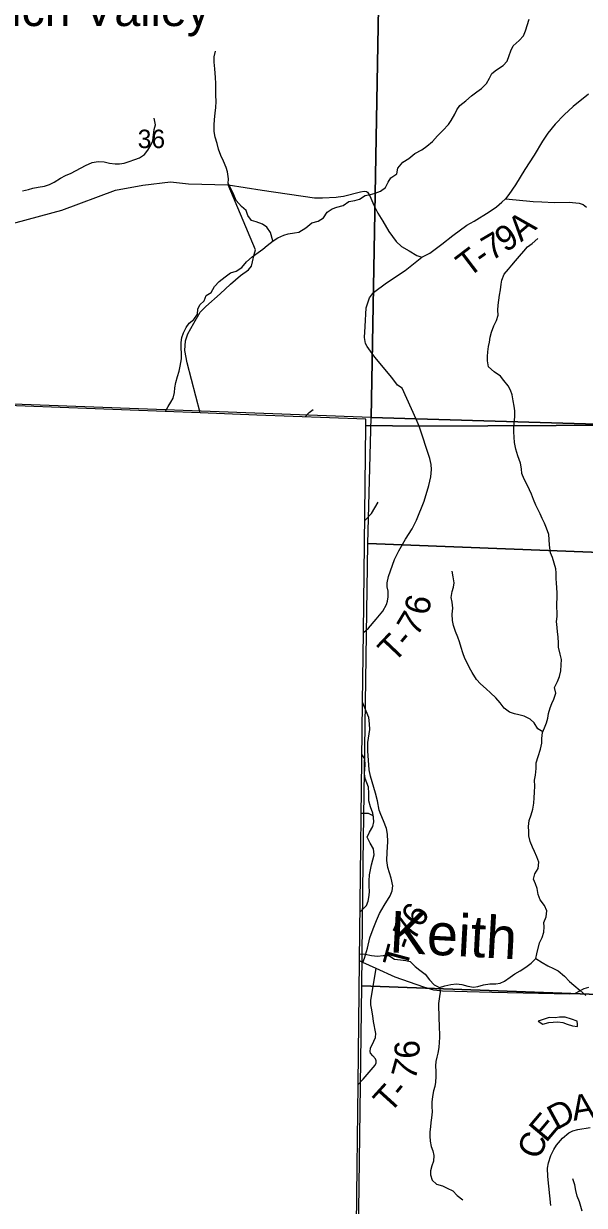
# Model space of a CAD drawing. Extents: x 2043100 to 2470832, y 443715 to 810583.
# Drawn here: x 2221567 to 2228291, y 597890 to 612057 of the extents above; entities that cross this region are included whole.
import ezdxf

# ---------------------------------------------------------------- set-up
doc = ezdxf.new("R2010")
doc.units = 0
for name, color, linetype in [('GM_X_Adjacent_County', 7, 'Continuous'), ('GM_X_County', 7, 'Continuous'), ('GM_X_County_Road', 7, 'Continuous'), ('GM_X_Minor_Lake', 7, 'Continuous'), ('GM_X_Minor_River', 7, 'Continuous'), ('GM_X_Minor_River_Text', 7, 'Continuous'), ('GM_X_Section', 7, 'Continuous'), ('GM_X_Section_Text', 7, 'Continuous'), ('GM_X_Township', 7, 'Continuous'), ('GM_X_Township_Road', 7, 'Continuous'), ('GM_X_Township_Road_Text', 7, 'Continuous'), ('GM_X_Township_ROW', 7, 'Continuous'), ('GM_X_Unincorporated_Text', 7, 'Continuous')]:
    doc.layers.add(name, color=color, linetype=linetype)

msp = doc.modelspace()

# ---------------------------------------------------------------- linework, layer by layer
at = {"layer": 'GM_X_Adjacent_County'}
msp.add_lwpolyline([(2216579, 579558), (2223508, 579310), (2225428, 579242), (2225441, 581717), (2225483, 589245), (2225499, 592053), (2225505, 593158), (2225533, 595537), (2225566, 598356), (2225578, 599340), (2225595, 600821), (2225631, 603924), (2225641, 604757), (2225670, 607239), (2225671, 607315), (2224363, 607365), (2223684, 607391), (2220321, 607518)], dxfattribs=at)
at = {"layer": 'GM_X_County'}
msp.add_lwpolyline([(2225533, 595537), (2225566, 598356), (2225578, 599340), (2225595, 600821), (2225631, 603924), (2225641, 604757), (2225670, 607239), (2225671, 607315), (2224363, 607365), (2223684, 607391), (2220321, 607518)], dxfattribs=at)
at = {"layer": 'GM_X_County_Road'}
msp.add_lwpolyline([(2228340, 600502), (2228284, 600486), (2228226, 600455), (2228179, 600430), (2228115, 600420), (2227181, 600442), (2226590, 600458), (2226487, 600469), (2226365, 600504), (2226022, 600627), (2225793, 600729), (2225636, 600801), (2225595, 600821)], dxfattribs=at)
at = {"layer": 'GM_X_Minor_Lake'}
for points in [[(2228208, 600061), (2228206, 600099), (2228136, 600121), (2228060, 600144), (2227994, 600146), (2227940, 600139), (2227870, 600141), (2227737, 600096)], [(2227737, 600096), (2227795, 600060), (2227865, 600080), (2227917, 600085), (2227973, 600089), (2228031, 600082), (2228085, 600060), (2228147, 600041), (2228209, 600035), (2228208, 600061)]]:
    msp.add_lwpolyline(points, dxfattribs=at)
at = {"layer": 'GM_X_Minor_River'}
for points in [[(2223269, 607409), (2223302, 607467), (2223334, 607517), (2223361, 607567), (2223375, 607636), (2223382, 607692), (2223392, 607756), (2223411, 607828), (2223432, 607892), (2223444, 607952), (2223459, 608037), (2223461, 608105), (2223456, 608167), (2223455, 608233), (2223465, 608295), (2223482, 608349), (2223516, 608416), (2223553, 608466), (2223607, 608508), (2223650, 608575), (2223656, 608633), (2223679, 608687), (2223733, 608732), (2223756, 608796), (2223814, 608834), (2223857, 608907), (2223913, 608967), (2223982, 609022), (2224046, 609071), (2224115, 609091), (2224185, 609134), (2224240, 609200), (2224308, 609261), (2224381, 609312), (2224435, 609354), (2224488, 609399), (2224560, 609455), (2224617, 609488), (2224689, 609521), (2224741, 609535), (2224815, 609548), (2224869, 609558), (2224950, 609607), (2225022, 609668), (2225099, 609690), (2225163, 609729), (2225206, 609797), (2225266, 609836), (2225322, 609858), (2225399, 609875), (2225465, 609926), (2225537, 609938), (2225593, 609953), (2225662, 609996), (2225728, 610010), (2225784, 610023), (2225846, 610047), (2225907, 610094), (2225939, 610158), (2225970, 610210), (2226044, 610255), (2226055, 610323), (2226114, 610398), (2226186, 610441), (2226257, 610499), (2226343, 610544), (2226400, 610587), (2226470, 610643), (2226529, 610712), (2226595, 610774), (2226662, 610847), (2226695, 610897), (2226739, 610972), (2226762, 611022), (2226798, 611074), (2226869, 611131), (2226939, 611190), (2227002, 611240), (2227058, 611279), (2227119, 611340), (2227153, 611402), (2227182, 611460), (2227238, 611503), (2227319, 611555), (2227365, 611608), (2227390, 611674), (2227408, 611732), (2227439, 611789), (2227508, 611853), (2227560, 611910), (2227587, 611972), (2227630, 612109)], [(2224556, 609452), (2224529, 609553), (2224482, 609615), (2224432, 609651), (2224354, 609682), (2224300, 609697), (2224257, 609755), (2224235, 609815), (2224180, 609863), (2224116, 609936), (2224089, 610006), (2224057, 610074), (2224020, 610141), (2224024, 610198), (2224013, 610282), (2223994, 610333), (2223962, 610409), (2223931, 610477), (2223905, 610553), (2223888, 610619), (2223863, 610697), (2223851, 610765), (2223852, 610839), (2223857, 610909), (2223863, 610985), (2223870, 611053), (2223876, 611123), (2223873, 611201), (2223870, 611263), (2223870, 611341), (2223869, 611413), (2223865, 611463), (2223858, 611517), (2223853, 611597), (2223853, 611659), (2223866, 611726)], [(2221553, 610052), (2221625, 610067), (2221678, 610083), (2221742, 610096), (2221818, 610108), (2221876, 610129), (2221932, 610155), (2222009, 610204), (2222067, 610235), (2222136, 610265), (2222188, 610292), (2222256, 610328), (2222308, 610357), (2222387, 610392), (2222459, 610406), (2222531, 610401), (2222597, 610385), (2222663, 610378), (2222717, 610378), (2222771, 610385), (2222833, 610405), (2222902, 610430), (2222958, 610450), (2223016, 610489), (2223057, 610541), (2223091, 610598), (2223116, 610650), (2223124, 610724), (2223133, 610786), (2223149, 610845), (2223132, 610924)], [(2227458, 607413), (2227449, 607469), (2227439, 607533), (2227426, 607605), (2227406, 607661), (2227377, 607714), (2227327, 607780), (2227284, 607832), (2227208, 607881), (2227143, 607941), (2227129, 608013), (2227128, 608065), (2227134, 608123), (2227143, 608187), (2227153, 608239), (2227162, 608299), (2227176, 608357), (2227207, 608436), (2227236, 608498), (2227256, 608562), (2227255, 608622), (2227257, 608682), (2227272, 608802), (2227285, 608865), (2227294, 608933), (2227302, 608983), (2227329, 609053), (2227381, 609112), (2227422, 609162), (2227464, 609215), (2227513, 609271), (2227567, 609328), (2227610, 609382), (2227666, 609422), (2227733, 609481)], [(2224941, 607345), (2224991, 607395), (2225038, 607432)], [(2227709, 600848), (2227723, 600906), (2227754, 601035), (2227787, 601101), (2227805, 601165), (2227810, 601227), (2227806, 601279), (2227831, 601347), (2227840, 601420), (2227814, 601483), (2227763, 601551), (2227737, 601617), (2227724, 601689), (2227704, 601745), (2227681, 601800), (2227699, 601865), (2227738, 601927), (2227745, 602003), (2227721, 602067), (2227692, 602131), (2227668, 602185), (2227641, 602250), (2227627, 602318), (2227624, 602372), (2227620, 602430), (2227631, 602503), (2227652, 602571), (2227672, 602639), (2227687, 602711), (2227690, 602777), (2227694, 602843), (2227699, 602917), (2227695, 602987), (2227706, 603046), (2227713, 603128), (2227715, 603196), (2227738, 603270), (2227767, 603360), (2227781, 603431), (2227782, 603487), (2227791, 603557), (2227811, 603613), (2227836, 603675), (2227852, 603731), (2227859, 603786), (2227879, 603856), (2227902, 603906), (2227924, 603958), (2227947, 604030), (2227931, 604100), (2227970, 604169), (2227993, 604229), (2228007, 604299), (2228014, 604371), (2228016, 604433), (2228001, 604499), (2227980, 604581), (2227982, 604631), (2227977, 604707), (2227967, 604767), (2227966, 604817), (2227958, 604889), (2227965, 604951), (2227965, 605005), (2227962, 605055), (2227962, 605107), (2227963, 605173), (2227963, 605230), (2227960, 605296), (2227956, 605348), (2227953, 605404), (2227954, 605472), (2227950, 605522), (2227927, 605590), (2227909, 605655), (2227886, 605713), (2227872, 605803), (2227869, 605873), (2227864, 605933), (2227836, 606007), (2227811, 606067), (2227787, 606125), (2227760, 606181), (2227711, 606284), (2227683, 606352), (2227658, 606414), (2227632, 606468), (2227605, 606529), (2227571, 606597), (2227542, 606663), (2227536, 606719), (2227525, 606789), (2227494, 606875), (2227468, 606955), (2227455, 607035), (2227450, 607099), (2227444, 607163), (2227445, 607217), (2227449, 607267), (2227456, 607343), (2227458, 607413)], [(2225661, 606104), (2225738, 606183), (2225777, 606253), (2225817, 606320)], [(2227795, 603568), (2227735, 603604), (2227691, 603674), (2227640, 603718), (2227568, 603753), (2227504, 603772), (2227454, 603782), (2227392, 603803), (2227329, 603851), (2227283, 603915), (2227228, 603976), (2227166, 604036), (2227113, 604081), (2227045, 604143), (2226996, 604194), (2226944, 604276), (2226915, 604334), (2226885, 604392), (2226858, 604447), (2226834, 604513), (2226815, 604577), (2226795, 604645), (2226774, 604701), (2226744, 604771), (2226721, 604842), (2226710, 604900), (2226704, 604978), (2226713, 605049), (2226704, 605123), (2226692, 605178), (2226705, 605249), (2226723, 605301), (2226730, 605353), (2226716, 605425), (2226707, 605491)], [(2225606, 601413), (2225679, 601483), (2225697, 601535), (2225712, 601603), (2225714, 601657), (2225711, 601713), (2225709, 601781), (2225714, 601853), (2225726, 601914), (2225739, 601974), (2225756, 602032), (2225772, 602090), (2225761, 602164), (2225723, 602232), (2225686, 602302), (2225714, 602364), (2225755, 602432), (2225766, 602486), (2225764, 602538), (2225754, 602590), (2225727, 602666), (2225708, 602738), (2225707, 602830), (2225703, 602904), (2225662, 603008), (2225653, 603062), (2225659, 603120), (2225664, 603170), (2225660, 603242), (2225628, 603291)], [(2225762, 602550), (2225752, 602562), (2225702, 602588), (2225620, 602588)], [(2225600, 600907), (2225663, 600902), (2225739, 600885), (2225809, 600876), (2225879, 600886), (2225946, 600887), (2226015, 600843), (2226087, 600834), (2226151, 600826), (2226203, 600813), (2226261, 600755), (2226318, 600708), (2226382, 600660), (2226433, 600593), (2226489, 600533), (2226553, 600502), (2226619, 600522), (2226691, 600539), (2226759, 600544), (2226821, 600536), (2226893, 600519), (2226961, 600505), (2227015, 600514), (2227081, 600532), (2227157, 600545), (2227229, 600546), (2227280, 600554), (2227332, 600579), (2227400, 600627), (2227459, 600666), (2227521, 600702), (2227588, 600745), (2227654, 600793), (2227709, 600848), (2227784, 600803), (2227852, 600763), (2227922, 600728), (2227975, 600702), (2228051, 600637), (2228112, 600575), (2228166, 600528), (2228240, 600464), (2228307, 600405)], [(2226558, 600503), (2226560, 600444), (2226552, 600394), (2226541, 600311), (2226542, 600253), (2226544, 600185), (2226547, 600115), (2226551, 600061), (2226553, 599901), (2226549, 599847), (2226544, 599783), (2226534, 599715), (2226523, 599665), (2226509, 599613), (2226504, 599563), (2226510, 599493), (2226511, 599435), (2226507, 599368), (2226498, 599314), (2226480, 599264), (2226469, 599196), (2226462, 599128), (2226462, 599076), (2226465, 599010), (2226457, 598938), (2226448, 598884), (2226444, 598832), (2226439, 598771), (2226439, 598719), (2226440, 598659), (2226454, 598597), (2226473, 598544), (2226485, 598488), (2226480, 598418), (2226462, 598365), (2226445, 598305), (2226447, 598255), (2226464, 598191), (2226516, 598144), (2226590, 598122), (2226645, 598097), (2226713, 598063), (2226765, 598006), (2226832, 597954)], [(2228266, 597819), (2228233, 597930), (2228206, 598000), (2228188, 598066), (2228175, 598134), (2228154, 598208)]]:
    msp.add_lwpolyline(points, dxfattribs=at)
at = {"layer": 'GM_X_Section'}
for points in [[(2225830, 612699), (2225736, 607335), (2220366, 607536), (2220453, 612855)], [(2225830, 612699), (2231076, 612589), (2231008, 607180), (2225736, 607335)], [(2225736, 607335), (2231008, 607180), (2231160, 607170), (2231162, 605611), (2225695, 605826)], [(2225695, 605826), (2231162, 605611), (2231183, 600317), (2225623, 600520), (2225639, 602008)], [(2225623, 600520), (2231183, 600317), (2231206, 594994), (2225557, 595184), (2225571, 596632)]]:
    msp.add_lwpolyline(points, close=True, dxfattribs=at)
at = {"layer": 'GM_X_Township'}
for points in [[(2234172, 633589), (2234072, 630720), (2233908, 623014), (2233904, 622791), (2233897, 622286), (2233890, 621837), (2233884, 621427), (2233883, 621311), (2233878, 620982), (2233874, 620743), (2233758, 612789), (2233675, 607106), (2232181, 607138), (2228778, 607245), (2226312, 607231), (2225670, 607239), (2225671, 607315), (2224363, 607365), (2223684, 607391), (2220321, 607518)], [(2225533, 595537), (2225566, 598356), (2225578, 599340), (2225595, 600821), (2225631, 603924), (2225641, 604757), (2225670, 607239), (2226312, 607231), (2228778, 607245), (2232181, 607138), (2233675, 607106), (2234401, 607082), (2239722, 606910)]]:
    msp.add_lwpolyline(points, dxfattribs=at)
at = {"layer": 'GM_X_Township_Road'}
for points in [[(2228340, 611211), (2228158, 611065), (2228047, 610962), (2227941, 610853), (2227854, 610744), (2227790, 610649), (2227688, 610482), (2227578, 610307), (2227464, 610126), (2227386, 610010), (2227345, 609957), (2227475, 609943), (2227677, 609923), (2227783, 609919), (2227927, 609914), (2228109, 609915), (2228229, 609906), (2228277, 609889), (2228315, 609855)], [(2226580, 609415), (2226715, 609518), (2226881, 609642), (2226968, 609689), (2227151, 609801), (2227236, 609860), (2227303, 609917), (2227345, 609957)], [(2226274, 607316), (2226107, 607688), (2226052, 607721), (2225983, 607814), (2225780, 608059), (2225725, 608130), (2225686, 608186), (2225668, 608223), (2225655, 608295), (2225661, 608425), (2225675, 608651), (2225715, 608769), (2225764, 608833), (2225919, 608951), (2226142, 609096), (2226344, 609256)], [(2225641, 604757), (2225701, 604808), (2225794, 604917), (2225876, 605014), (2225917, 605092), (2225931, 605132), (2225940, 605186), (2225937, 605252), (2225927, 605306), (2225926, 605354), (2225943, 605430), (2226014, 605634), (2226065, 605735), (2226147, 605876), (2226228, 606000), (2226280, 606103), (2226369, 606330), (2226427, 606518), (2226448, 606624), (2226458, 606710), (2226454, 606772), (2226437, 606845), (2226312, 607231), (2226274, 607316)], [(2225636, 600801), (2225655, 600854), (2225690, 600974), (2225718, 601096), (2225757, 601203), (2225799, 601305), (2225834, 601389), (2225889, 601486), (2225962, 601601), (2225985, 601659), (2225994, 601719), (2225973, 601814), (2225935, 601942), (2225922, 602025), (2225925, 602123), (2225933, 602249), (2225930, 602341), (2225917, 602409), (2225884, 602498), (2225851, 602574), (2225831, 602629), (2225811, 602739), (2225786, 602832), (2225726, 603035), (2225711, 603111), (2225703, 603225), (2225694, 603334), (2225693, 603378), (2225696, 603440), (2225720, 603596), (2225716, 603664), (2225705, 603740), (2225674, 603815), (2225631, 603924)], [(2225578, 599340), (2225640, 599402), (2225783, 599572), (2225793, 599598), (2225793, 599622), (2225786, 599646), (2225754, 599683), (2225726, 599715), (2225721, 599735), (2225725, 599773), (2225768, 599857), (2225787, 599903), (2225791, 599951), (2225763, 600095), (2225756, 600160), (2225737, 600252), (2225732, 600292), (2225732, 600348), (2225793, 600729), (2225794, 600733)], [(2227888, 597886), (2227853, 598234), (2227848, 598336), (2227861, 598400), (2227887, 598489), (2227923, 598560), (2227956, 598612), (2228027, 598695), (2228106, 598759), (2228154, 598783), (2228211, 598798), (2228361, 598822)]]:
    msp.add_lwpolyline(points, dxfattribs=at)
at = {"layer": 'GM_X_Township_ROW'}
for points in [[(2220995, 609545), (2221479, 609672), (2222023, 609819), (2222667, 610060), (2222998, 610120), (2223329, 610162), (2223545, 610135), (2224021, 610123)], [(2223684, 607391), (2223529, 607991), (2223499, 608138), (2223507, 608254), (2223534, 608340), (2223608, 608465), (2223683, 608596), (2223752, 608667), (2223922, 608818), (2224046, 608934), (2224167, 609039), (2224264, 609104), (2224301, 609148), (2224313, 609203), (2224331, 609289), (2224349, 609345), (2224021, 610123)], [(2224021, 610123), (2224427, 610062)], [(2224427, 610062), (2225054, 609970), (2225150, 609970), (2225314, 609978), (2225339, 609981), (2225402, 609987), (2225605, 610041), (2225651, 610048), (2225677, 610044), (2225689, 610036), (2225717, 609993), (2225767, 609881), (2225816, 609784), (2225875, 609687), (2225947, 609566), (2226034, 609444), (2226099, 609387), (2226189, 609332), (2226284, 609279), (2226344, 609256), (2226438, 609307), (2226580, 609415)]]:
    msp.add_lwpolyline(points, dxfattribs=at)

# ---------------------------------------------------------------- texts
at = {"layer": 'GM_X_Minor_River_Text'}
msp.add_text('Keith', height=500, rotation=356.8491, dxfattribs=at).set_placement((2225948, 600923))
at = {"layer": 'GM_X_Section_Text'}
msp.add_text('36', height=220.8, rotation=0, dxfattribs=at).set_placement((2222935, 610565))
at = {"layer": 'GM_X_Township_Road_Text'}
for s, rotation, p in [('9', 32.8421, (2227343, 609307)), ('A', 40.3485, (2227532, 609433)), ('7', 30.4568, (2227172, 609206)), ('T', 37.1879, (2226900, 609005)), ('-', 35.3163, (2227077, 609139)), ('6', 77.0612, (2226416, 604951)), ('7', 59.0715, (2226283, 604697)), ('T', 46.5396, (2226006, 604383)), ('-', 49.9333, (2226173, 604560)), ('6', 57.9643, (2226327, 601203)), ('7', 65.5509, (2226256, 601044)), ('T', 74.943, (2226161, 600723)), ('-', 70.5011, (2226217, 600934)), ('6', 91.8381, (2226319, 599652)), ('7', 74.7794, (2226259, 599377)), ('T', 47.792, (2225957, 598982)), ('-', 50.3657, (2226117, 599160)), ('D', 28.6247, (2227954, 598785)), ('A', 9.6923, (2228162, 598903)), ('E', 49.8361, (2227832, 598632)), ('C', 67.5963, (2227751, 598425))]:
    msp.add_text(s, height=300, rotation=rotation, dxfattribs=at).set_placement(p)
at = {"layer": 'GM_X_Unincorporated_Text'}
msp.add_text('Rich Valley', height=416.67, rotation=0, dxfattribs=at).set_placement((2221014, 612028))

doc.saveas('drawing.dxf')
